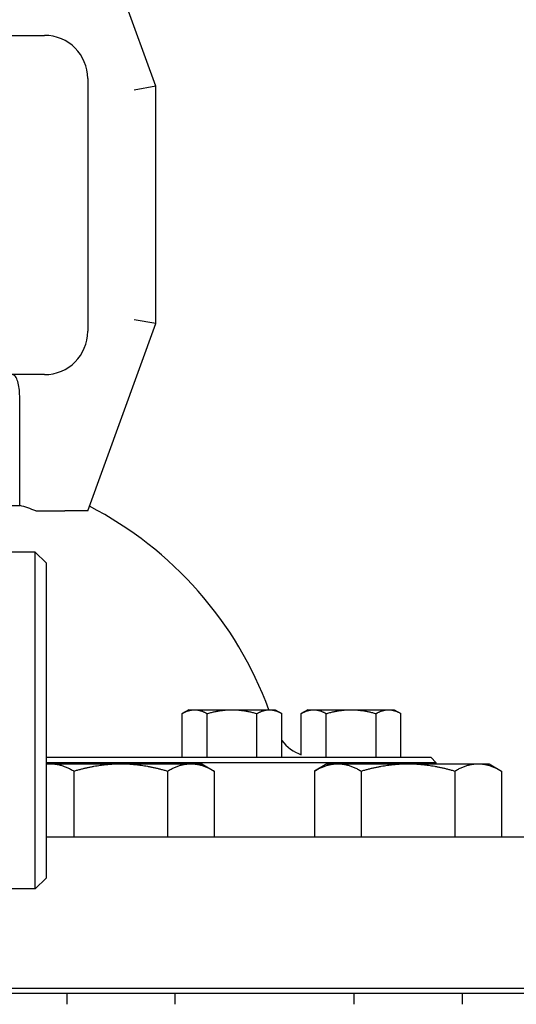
# Model space of a CAD drawing. Header units: inches. Extents: x 18 to 846, y -44 to 561.
# Tile 507 of 642: x 559.89 to 562.77, y 219 to 224.7. Entities that reach past the tile are written whole.
import ezdxf

# ---------------------------------------------------------------- set-up
doc = ezdxf.new("R2010")
doc.units = ezdxf.units.IN
doc.header["$LTSCALE"] = 24
doc.header["$MEASUREMENT"] = 0
doc.layers.add('Visible (ANSI)', color=7, linetype='Continuous', lineweight=30)

msp = doc.modelspace()

# ---------------------------------------------------------------- linework, layer by layer
at = {"layer": 'Visible (ANSI)'}
for p, q in [((560.68088, 224.31035), (560.31712, 225.30979)), ((559.79159, 224.60463), (559.93377, 224.60463)), ((559.93377, 224.60463), (560.03718, 224.60463)), ((560.28718, 224.35463), (560.28718, 222.894)), ((560.68088, 224.31035), (560.55588, 224.28831)), ((560.68088, 222.93828), (560.68088, 224.31035)), ((560.68088, 222.93828), (560.55588, 222.96033)), ((560.28718, 221.8566), (560.68088, 222.93828)), ((560.03718, 222.644), (559.85023, 222.644)), ((559.89348, 221.88769), (559.89348, 222.519)), ((559.26472, 221.88769), (559.89348, 221.88769)), ((559.98684, 221.8566), (560.15416, 221.8566)), ((560.28718, 221.8566), (560.15416, 221.8566)), ((559.98347, 221.61775), (559.39082, 221.61775)), ((559.98347, 219.67025), (559.98347, 221.61775)), ((560.04597, 221.55525), (559.98347, 221.61775)), ((560.04597, 221.55525), (560.04597, 219.73275)), ((560.87183, 220.7064), (560.83315, 220.68407)), ((560.83315, 220.4314), (560.83315, 220.68407)), ((560.87183, 220.7064), (560.90532, 220.7064)), ((560.90532, 220.7064), (561.12183, 220.7064)), ((560.97749, 220.4314), (560.97749, 220.68407)), ((561.12183, 220.7064), (561.33833, 220.7064)), ((561.26616, 220.4314), (561.26616, 220.68407)), ((561.33833, 220.7064), (561.37183, 220.7064)), ((561.37183, 220.7064), (561.4105, 220.68407)), ((561.4105, 220.4314), (561.4105, 220.68407)), ((561.5608, 220.7064), (561.52213, 220.68407)), ((561.52213, 220.44651), (561.52213, 220.68407)), ((561.5608, 220.7064), (561.5943, 220.7064)), ((561.5943, 220.7064), (561.8108, 220.7064)), ((561.66647, 220.4314), (561.66647, 220.68407)), ((561.8108, 220.7064), (562.02731, 220.7064)), ((561.95514, 220.4314), (561.95514, 220.68407)), ((562.02731, 220.7064), (562.0608, 220.7064)), ((562.0608, 220.7064), (562.09948, 220.68407)), ((562.09948, 220.4314), (562.09948, 220.68407)), ((560.04597, 220.4314), (560.67758, 220.4314)), ((560.68044, 220.40015), (560.04597, 220.40015)), ((560.04597, 220.394), (560.07215, 220.394)), ((560.07215, 220.394), (560.4781, 220.394)), ((560.4781, 220.394), (560.88405, 220.394)), ((560.67758, 220.4314), (562.21405, 220.4314)), ((562.24513, 220.40015), (560.68044, 220.40015)), ((560.88405, 220.394), (560.94685, 220.394)), ((560.94685, 220.394), (561.01936, 220.35214)), ((561.67129, 220.394), (561.59877, 220.35214)), ((561.67129, 220.394), (561.73409, 220.394)), ((561.73409, 220.394), (562.14004, 220.394)), ((562.14004, 220.394), (562.54599, 220.394)), ((562.21405, 220.4314), (562.27168, 220.4314)), ((562.30293, 220.40015), (562.24513, 220.40015)), ((562.27168, 220.4314), (562.30293, 220.40015)), ((562.30293, 220.394), (562.30293, 220.40015)), ((562.54599, 220.394), (562.60879, 220.394)), ((562.60879, 220.394), (562.68131, 220.35214)), ((560.20747, 220.35214), (560.20747, 219.97213)), ((560.74873, 220.35214), (560.74873, 219.97213)), ((561.01936, 220.35214), (561.01936, 219.97213)), ((561.59877, 220.35214), (561.59877, 219.97213)), ((561.86941, 220.35214), (561.86941, 219.97213)), ((562.41067, 220.35214), (562.41067, 219.97213)), ((562.68131, 220.35214), (562.68131, 219.97213)), ((560.04597, 219.97213), (563.00372, 219.97213)), ((560.04597, 219.73275), (559.98347, 219.67025)), ((559.98347, 219.67025), (558.43613, 219.67025)), ((559.3421, 219.09787), (563.08246, 219.09787)), ((563.05121, 219.06662), (559.31104, 219.06662)), ((560.1656, 219.06662), (560.1656, 219.00362)), ((560.7906, 219.06662), (560.7906, 219.00362)), ((561.82754, 219.06662), (561.82754, 219.00362)), ((562.45254, 219.06662), (562.45254, 219.00362))]:
    msp.add_line(p, q, dxfattribs=at)
for centre, radius, start, end in [((560.03718, 224.35463), 0.25, 0, 90), ((560.03718, 222.894), 0.25, 270, 0), ((559.30293, 219.95896), 2.01712, 70.18088, 72.97613), ((559.30293, 219.95896), 2.16535, 20.1929, 62.68068), ((561.60771, 220.6814), 0.25, 217.92341, 249.98119)]:
    msp.add_arc(centre, radius, start, end, dxfattribs=at)
msp.add_open_spline([(559.89348, 222.519), (559.89348, 222.53449), (559.89252, 222.54979), (559.88875, 222.57885), (559.88594, 222.59222), (559.87861, 222.61566), (559.87409, 222.62528), (559.86617, 222.636), (559.86314, 222.63896), (559.85686, 222.64296), (559.85362, 222.64398), (559.85031, 222.644), (559.85027, 222.644), (559.85023, 222.644)], degree=3, knots=[-0.51447823, -0.51447823, -0.51447823, -0.51447823, -0.39620285, -0.39620285, -0.27486586, -0.27486586, -0.14690316, -0.14690316, -0.07369055, -0.07369055, 0, 0, 0.00085806, 0.00085806, 0.00085806, 0.00085806], dxfattribs=at)
for points, weights in [([(560.83315, 220.68407), (560.87183, 220.7064), (560.90532, 220.7064)], [1.01001874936, 1.04314139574, 1]), ([(560.90532, 220.7064), (560.93881, 220.7064), (560.97749, 220.68407)], [1, 1.04314139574, 1.01001874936]), ([(560.97749, 220.68407), (561.05484, 220.7064), (561.12183, 220.7064)], [1.01001874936, 1.04314139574, 1]), ([(561.12183, 220.7064), (561.18881, 220.7064), (561.26616, 220.68407)], [1, 1.04314139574, 1.01001874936]), ([(561.26616, 220.68407), (561.30484, 220.7064), (561.33833, 220.7064)], [1.01001874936, 1.04314139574, 1]), ([(561.33833, 220.7064), (561.37183, 220.7064), (561.4105, 220.68407)], [1, 1.04314139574, 1.01001874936]), ([(561.52213, 220.68407), (561.5608, 220.7064), (561.5943, 220.7064)], [1.01001874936, 1.04314139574, 1]), ([(561.5943, 220.7064), (561.62779, 220.7064), (561.66647, 220.68407)], [1, 1.04314139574, 1.01001874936]), ([(561.66647, 220.68407), (561.74382, 220.7064), (561.8108, 220.7064)], [1.01001874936, 1.04314139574, 1]), ([(561.8108, 220.7064), (561.87779, 220.7064), (561.95514, 220.68407)], [1, 1.04314139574, 1.01001874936]), ([(561.95514, 220.68407), (561.99382, 220.7064), (562.02731, 220.7064)], [1.01001874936, 1.04314139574, 1]), ([(562.02731, 220.7064), (562.0608, 220.7064), (562.09948, 220.68407)], [1, 1.04314139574, 1.01001874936]), ([(560.04597, 220.39232), (560.0591, 220.394), (560.07215, 220.394)], [1.01425875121, 1.00866913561, 1]), ([(560.07215, 220.394), (560.13495, 220.394), (560.20747, 220.35214)], [1, 1.04314139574, 1.01001874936]), ([(560.20747, 220.35214), (560.3525, 220.394), (560.4781, 220.394)], [1.01001874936, 1.04314139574, 1]), ([(560.4781, 220.394), (560.6037, 220.394), (560.74873, 220.35214)], [1, 1.04314139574, 1.01001874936]), ([(560.74873, 220.35214), (560.82125, 220.394), (560.88405, 220.394)], [1.01001874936, 1.04314139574, 1]), ([(560.88405, 220.394), (560.94685, 220.394), (561.01936, 220.35214)], [1, 1.04314139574, 1.01001874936]), ([(561.59877, 220.35214), (561.67129, 220.394), (561.73409, 220.394)], [1.01001874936, 1.04314139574, 1]), ([(561.73409, 220.394), (561.79689, 220.394), (561.86941, 220.35214)], [1, 1.04314139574, 1.01001874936]), ([(561.86941, 220.35214), (562.01444, 220.394), (562.14004, 220.394)], [1.01001874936, 1.04314139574, 1]), ([(562.14004, 220.394), (562.26564, 220.394), (562.41067, 220.35214)], [1, 1.04314139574, 1.01001874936]), ([(562.41067, 220.35214), (562.48319, 220.394), (562.54599, 220.394)], [1.01001874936, 1.04314139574, 1]), ([(562.54599, 220.394), (562.60879, 220.394), (562.68131, 220.35214)], [1, 1.04314139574, 1.01001874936])]:
    msp.add_rational_spline(points, weights, degree=2, dxfattribs=at)

doc.saveas('drawing.dxf')
